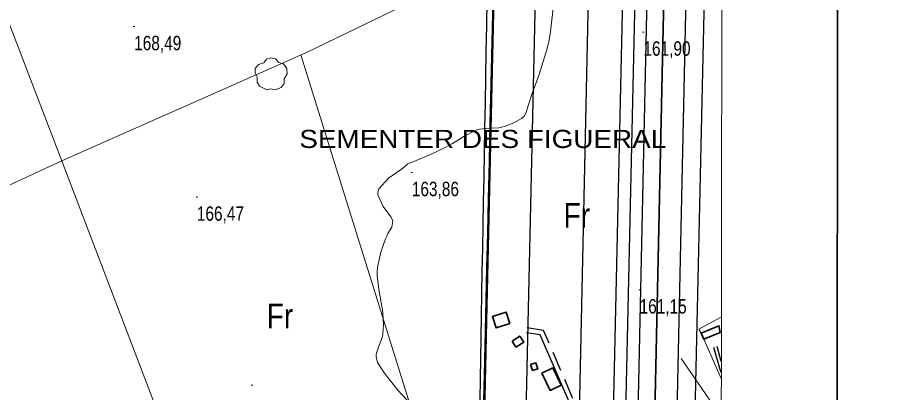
# Model space of a CAD drawing. Extents: x -807245 to 6129983, y -54972206 to 262146364.
# Drawn here: x 490827 to 491362, y 4383212 to 4383439 of the extents above; entities that cross this region are included whole.
import ezdxf
from ezdxf.enums import TextEntityAlignment as Align

# ---------------------------------------------------------------- set-up
doc = ezdxf.new("R2010")
doc.units = 0
doc.header["$LTSCALE"] = 4
doc.linetypes.add('MEDIUM_DASHED', pattern=[4.5, 3, -1.5])
for name, color, linetype, lineweight in [('1', 7, 'Continuous', 13), ('27', 7, 'Continuous', 25), ('29', 7, 'Continuous', 13), ('38', 7, 'Continuous', 25), ('47', 7, 'Continuous', 35), ('51', 7, 'Continuous', 13), ('7', 7, 'Continuous', 13), ('9', 7, 'Continuous', 13)]:
    doc.layers.add(name, color=color, linetype=linetype, lineweight=lineweight)
doc.layers.add('31', color=7, linetype='Continuous')
doc.layers.add('5', color=7, linetype='Continuous')

msp = doc.modelspace()

# ---------------------------------------------------------------- linework, layer by layer
at = {"layer": '1', "lineweight": 35}
msp.add_lwpolyline([(487607.56, 4384200.45), (491326.06, 4384195.05), (491322.5, 4381740.05), (487604, 4381745.45)], close=True, dxfattribs=at)
at = {"layer": '1'}
msp.add_lwpolyline([(487678, 4384129), (491255.4, 4384123.8), (491252.6, 4381811.5), (487674.1, 4381816.7)], close=True, dxfattribs=at)
at = {"layer": '27'}
msp.add_spline([(491255.21, 4383970.03), (491244.34, 4383967.52), (491230.36, 4383957.66), (491230.81, 4383957.81), (491230.81, 4383957.81), (491220.15, 4383951.47), (491212.7, 4383943.01), (491205.06, 4383944.23), (491184.85, 4383957.71), (491152.82, 4383981.27), (491128.36, 4384004.58), (491128.29, 4384004.88), (491122.26, 4384021.39), (491095.75, 4384034.59), (491071.07, 4384059.32), (491064.71, 4384065.12)], degree=3, dxfattribs=at)
at = {"layer": '29'}
msp.add_lwpolyline([(490978.46, 4383395.58), (490973.92, 4383397.7), (490972.51, 4383400.24), (490972.61, 4383403.22), (490971.24, 4383405.63), (490971.28, 4383408.38), (490973.44, 4383410.98), (490976.63, 4383411.98), (490978.28, 4383414.17), (490980.85, 4383415), (490983.71, 4383414.35), (490985.66, 4383412.08), (490988.47, 4383411.26), (490990.6, 4383408.41), (490990.84, 4383405.28), (490988.96, 4383402.13), (490988.96, 4383399.45), (490987.14, 4383396.84), (490983.52, 4383395.5), (490980.75, 4383396.13)], close=True, dxfattribs=at)
at = {"layer": '38', "linetype": 'MEDIUM_DASHED'}
msp.add_line((491254.32, 4383230.63), (491251.76, 4383239.79), dxfattribs=at)
msp.add_lwpolyline([(491176.29, 4383174.28), (491164.05, 4383208.66), (491146.47, 4383249.47), (491136.5, 4383251.01)], dxfattribs=at)
at = {"layer": '38'}
for points in [[(491177.7, 4383152.86), (491177.72, 4383158.6), (491177.2, 4383163.09), (491161.35, 4383207.6), (491144.44, 4383246.85), (491136.06, 4383248.15)], [(491254.31, 4383224), (491253.66, 4383225.79), (491249.9, 4383239.27)]]:
    msp.add_lwpolyline(points, dxfattribs=at)
at = {"layer": '47'}
for points in [[(491125.91, 4383253.7), (491117.59, 4383251.1), (491115.43, 4383258.01), (491123.75, 4383260.61)], [(491242.02, 4383247.81), (491252.9, 4383252.35), (491253.64, 4383248.23), (491243.81, 4383244.21)], [(491127.31, 4383243.12), (491132.02, 4383246.14), (491134.35, 4383242.5), (491129.64, 4383239.48)], [(491138.58, 4383228.92), (491139.8, 4383225.24), (491142.93, 4383226.28), (491141.71, 4383229.96)], [(491145.29, 4383223.7), (491150.36, 4383213.11), (491157.11, 4383216.34), (491152.09, 4383226.81)]]:
    msp.add_lwpolyline(points, close=True, dxfattribs=at)
at = {"layer": '51'}
for p, q in [((491254.31, 4383220.44), (491243.81, 4383244.21)), ((491249.17, 4383204.52), (491229.9, 4383232.55))]:
    msp.add_line(p, q, dxfattribs=at)
for points in [[(490804.59, 4383480.92), (490854.18, 4383351.92), (490935.64, 4383138.36), (490957.63, 4383144.89), (490958.09, 4383149.91)], [(490516.49, 4383196.4), (490698.53, 4383280.71), (490854.26, 4383352.67), (491002.47, 4383418.2), (491115.97, 4383473.26)], [(490999.11, 4383416.72), (491068.23, 4383195.17), (491094.74, 4383111.86)], [(491254.35, 4383257.55), (491240.67, 4383250.36), (491242.14, 4383247.86)]]:
    msp.add_lwpolyline(points, dxfattribs=at)
at = {"layer": '7'}
for p, q in [((490897.34, 4383433.89), (490898.34, 4383433.89)), ((491206.54, 4383430.57), (491207.54, 4383430.57)), ((491065.93, 4383345.36), (491066.93, 4383345.36)), ((490935.42, 4383330.45), (490936.42, 4383330.45)), ((491204.24, 4383274.16), (491205.24, 4383274.16)), ((490968.89, 4383216.31), (490969.89, 4383216.31))]:
    msp.add_line(p, q, dxfattribs=at)
at = {"layer": '9'}
for points in [[(491152.33, 4383444.91), (491150.53, 4383429.23), (491149.68, 4383424.87), (491148.67, 4383420.52), (491143.77, 4383404.73), (491138.97, 4383391.59), (491138.04, 4383388.9), (491137.27, 4383386.61), (491135.93, 4383381.78), (491134.61, 4383379.48), (491133.86, 4383378.8), (491132.95, 4383378.1), (491128.28, 4383375.4), (491122.51, 4383373.19), (491120.9, 4383372.8), (491119.29, 4383372.5), (491113.44, 4383372.22), (491107.52, 4383371.66), (491105.86, 4383371.18), (491104.2, 4383370.57), (491098.11, 4383367.22), (491091.19, 4383362.94), (491089, 4383361.74), (491086.69, 4383360.54), (491077.34, 4383356.17), (491069.17, 4383352.66), (491067.6, 4383352), (491066.33, 4383351.48), (491064.25, 4383350.73), (491064.12, 4383350.76), (491064.08, 4383350.73), (491064.04, 4383350.68), (491063.89, 4383350.39), (491062.02, 4383348.84), (491060.9, 4383348), (491059.51, 4383346.99), (491052.32, 4383341.88), (491046.41, 4383335.45), (491045.83, 4383333.61), (491045.71, 4383331.74), (491049.09, 4383324.79), (491053.76, 4383318.54), (491054.46, 4383317.12), (491054.89, 4383315.83), (491054.31, 4383312.27), (491051.89, 4383308.31), (491051.18, 4383306.77), (491050.44, 4383305.03), (491047.59, 4383297.12), (491045.62, 4383287.85), (491045.43, 4383285.25), (491045.39, 4383282.64), (491046.55, 4383273.09), (491048.29, 4383264.18), (491048.62, 4383261.97), (491048.89, 4383259.87), (491049.3, 4383253.21), (491048.85, 4383247.57), (491048.57, 4383246.12), (491048.23, 4383244.71)], [(491048.23, 4383244.71), (491046.43, 4383240.01), (491044.96, 4383235.81), (491044.82, 4383234.71), (491044.8, 4383233.65), (491045.67, 4383230.05), (491048.54, 4383225.42), (491049.77, 4383223.7), (491051.19, 4383221.8), (491057.89, 4383213.36), (491065.62, 4383205.07)]]:
    msp.add_lwpolyline(points, dxfattribs=at)

# ---------------------------------------------------------------- texts
at = {"layer": '31', "width": 0.85}
for p in [(491166.62, 4383311.89), (490986.42, 4383250.83)]:
    msp.add_text('Fr', height=15, dxfattribs=at).set_placement(p, align=Align.CENTER)
at = {"layer": '5', "width": 1.15}
msp.add_text('SEMENTER DES FIGUERAL', height=11, dxfattribs=at).set_placement((491220.9, 4383360.23), align=Align.RIGHT)
at = {"layer": '7', "width": 0.8}
for s, p in [('168,49', (490897.84, 4383419.52)), ('161,90', (491207.04, 4383416.2)), ('163,86', (491066.43, 4383330.99)), ('166,47', (490935.92, 4383316.08)), ('161,15', (491204.74, 4383259.79))]:
    msp.add_text(s, height=8.75, dxfattribs=at).set_placement(p)

doc.saveas('drawing.dxf')
